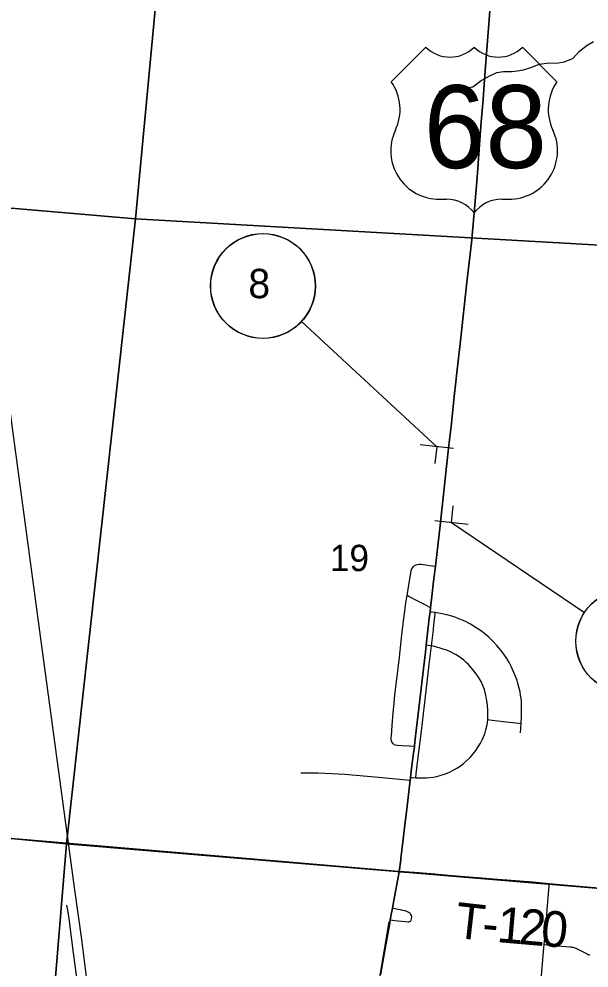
# Model space of a CAD drawing. Extents: x 0 to 1067, y 0 to 440.
# Drawn here: x 348.6 to 403.1, y 167.1 to 257.7 of the extents above; entities that cross this region are included whole.
import ezdxf

# ---------------------------------------------------------------- set-up
doc = ezdxf.new("R2010")
doc.units = 0
for name, color, linetype in [('Default', 7, 'Continuous'), ('GM_X_City_Street', 7, 'Continuous'), ('GM_X_Minor_River', 7, 'Continuous'), ('GM_X_Rail_Line', 7, 'Continuous'), ('GM_X_Section', 7, 'Continuous'), ('GM_X_Section_Text', 7, 'Continuous'), ('GM_X_Township_Road', 7, 'Continuous'), ('GM_X_Township_Road_Text', 7, 'Continuous'), ('GM_X_US_Location', 7, 'Continuous'), ('GM_X_US_Route', 7, 'Continuous'), ('GM_X_US_Shield', 7, 'Continuous'), ('SH_Masking', 7, 'Continuous'), ('SH_Text', 7, 'Continuous'), ('SN_P_Signs', 7, 'Continuous')]:
    doc.layers.add(name, color=color, linetype=linetype)

msp = doc.modelspace()

# ---------------------------------------------------------------- linework, layer by layer
at = {"layer": 'Default'}
for points in [[(393.856, 261.76), (393.51, 257.224), (393.195, 253.134), (393.102, 251.832), (393.008, 250.532), (393.003, 250.42), (392.968, 250.011), (392.974, 249.974), (392.778, 247.857), (392.611, 245.7), (392.389, 242.539), (392.108, 239.158), (391.856, 236.32)], [(391.856, 236.32), (391.415, 232.566), (390.802, 226.968), (390.464, 223.929), (390.367, 223.04), (390.215, 221.651)], [(390.215, 221.651), (389.898, 218.79), (389.704, 217.012), (389.451, 214.677), (389.053, 211.121), (388.83, 209.046), (388.589, 206.861), (388.553, 206.565)], [(388.553, 206.565), (388.413, 205.442), (388.236, 204.013), (388.073, 202.568), (387.943, 201.472), (387.898, 201.091), (387.827, 200.496), (387.535, 197.918), (387.458, 197.236), (387.267, 195.645), (386.761, 191.351), (386.451, 188.685), (386.396, 188.242), (386.263, 187.169), (386.092, 185.838), (386.029, 185.281), (385.999, 185.013), (385.686, 182.246), (385.503, 180.766), (385.305, 179.101), (385.115, 177.593)], [(385.115, 177.593), (385.092, 177.412), (384.944, 176.287), (384.792, 175.404), (384.447, 173.541), (384.308, 172.792), (384.227, 172.359), (384.102, 171.684), (384.013, 171.201), (383.538, 168.597), (383.153, 166.431)]]:
    msp.add_lwpolyline(points, dxfattribs=at)
at = {"layer": 'GM_X_City_Street'}
for points in [[(386.396, 188.242), (385.904, 188.261), (385.243, 188.299), (384.792, 188.335), (384.607, 188.367), (384.501, 188.401), (384.423, 188.444), (384.362, 188.491), (384.297, 188.576), (384.236, 188.693), (384.198, 188.828), (384.189, 188.988), (384.194, 189.114), (384.203, 189.26), (384.283, 190.23), (384.39, 191.448), (384.471, 192.367), (384.548, 193.184), (384.682, 194.408), (384.978, 196.778), (385.204, 198.892), (385.516, 201.485), (385.62, 202.149), (385.71, 202.643), (386.056, 204.799), (386.105, 205.017), (386.17, 205.192), (386.243, 205.322), (386.311, 205.411), (386.425, 205.505), (386.558, 205.571), (386.701, 205.613), (386.849, 205.632), (387.036, 205.629), (387.481, 205.578), (387.85, 205.524), (388.413, 205.442)], [(387.943, 201.472), (387.491, 201.715), (386.744, 202.116), (385.876, 202.559), (385.71, 202.643)], [(396.546, 189.549), (396.606, 190.42), (396.64, 191.15), (396.635, 192.031), (396.615, 192.499), (396.588, 192.836), (396.55, 193.124), (396.488, 193.456), (396.387, 193.894), (396.292, 194.236), (396.205, 194.525), (396.09, 194.861), (395.908, 195.314), (395.655, 195.857), (395.448, 196.257), (395.216, 196.644), (394.941, 197.046), (394.624, 197.464), (394.288, 197.868), (393.93, 198.252), (393.501, 198.671), (393.131, 198.989), (392.713, 199.307), (392.215, 199.642), (391.763, 199.908), (391.33, 200.134), (390.991, 200.287), (390.654, 200.429), (390.351, 200.552), (389.972, 200.672), (389.502, 200.804), (389.063, 200.902), (388.397, 201.016), (388.04, 201.069), (387.898, 201.091)], [(386.545, 185.249), (386.585, 185.617), (386.759, 187.212), (387.068, 189.693), (387.357, 192.176), (387.519, 193.547), (387.822, 196.067), (388.036, 197.829), (388.132, 198.623), (388.212, 199.365), (388.272, 199.883), (388.38, 200.858), (388.397, 201.016)], [(386.029, 185.281), (386.222, 185.269), (386.545, 185.249), (387.201, 185.231), (387.546, 185.243), (387.879, 185.269), (388.183, 185.309), (388.552, 185.384), (388.945, 185.486), (389.365, 185.63), (389.743, 185.78), (390.103, 185.967), (390.521, 186.207), (390.766, 186.369), (391.116, 186.64), (391.424, 186.907), (391.723, 187.198), (392.006, 187.525), (392.254, 187.846), (392.502, 188.214), (392.71, 188.563), (392.863, 188.858), (393, 189.152), (393.116, 189.459), (393.23, 189.816), (393.316, 190.191), (393.371, 190.493), (393.409, 190.826), (393.431, 191.126), (393.429, 191.44), (393.426, 191.747), (393.397, 192.105), (393.36, 192.433), (393.301, 192.76), (393.237, 193.121), (393.169, 193.369), (393.088, 193.688), (392.952, 194.074), (392.771, 194.453), (392.611, 194.71), (392.464, 194.939), (392.285, 195.207), (392.119, 195.424), (391.932, 195.656), (391.75, 195.848), (391.557, 196.05), (391.338, 196.262), (391.11, 196.471), (390.854, 196.663), (390.637, 196.816), (390.395, 196.97), (390.19, 197.085), (389.986, 197.199), (389.716, 197.324), (389.465, 197.417), (389.16, 197.526), (388.873, 197.622), (388.544, 197.715), (388.188, 197.802), (388.036, 197.829), (387.754, 197.879), (387.535, 197.918)], [(393.409, 190.826), (393.839, 190.766), (394.904, 190.629), (396.374, 190.449), (396.606, 190.42)], [(375.562, 185.721), (377.203, 185.738), (379.774, 185.586), (382.989, 185.299), (385.661, 185.045), (385.999, 185.013)], [(384.944, 176.287), (386.416, 176.181), (388.353, 176.018), (389.658, 175.908), (390.816, 175.81)], [(397.42, 154.116), (397.459, 154.413), (397.5, 154.855), (397.534, 155.438), (397.554, 155.842), (397.579, 156.174), (397.603, 156.432), (397.632, 156.727), (397.653, 156.911), (397.728, 157.46), (397.779, 157.864), (397.797, 158.049), (397.86, 158.829), (397.973, 160.09), (398.165, 162.1), (398.341, 163.948), (398.511, 166.102), (398.535, 166.376), (398.766, 169.034), (398.795, 169.336), (399.007, 171.556), (399.088, 172.671), (399.285, 174.937), (399.299, 175.099)], [(354.187, 165.932), (354.03, 167.113), (353.838, 168.556), (353.539, 171.037), (353.429, 171.849), (353.278, 172.767), (353.216, 173.096)], [(384.102, 171.684), (384.529, 171.643), (384.837, 171.611), (385.169, 171.57), (385.514, 171.53), (385.802, 171.505), (385.877, 171.505), (385.95, 171.521), (386.015, 171.555), (386.067, 171.607), (386.102, 171.673), (386.131, 171.781), (386.15, 171.968), (386.148, 172.042), (386.128, 172.114), (386.077, 172.214), (386.033, 172.274), (385.978, 172.323), (385.863, 172.401), (385.751, 172.454), (385.614, 172.512), (385.523, 172.537), (385.441, 172.56), (385.288, 172.595), (385.069, 172.646), (384.856, 172.687), (384.379, 172.778), (384.308, 172.792)], [(398.795, 169.336), (399.697, 169.253), (401.253, 169.114), (401.341, 169.106), (401.437, 169.098), (401.539, 169.084), (401.636, 169.062), (401.721, 169.034), (401.818, 168.995), (401.936, 168.94), (402.828, 168.47), (402.908, 168.433), (402.994, 168.4), (403.076, 168.372), (403.166, 168.345)]]:
    msp.add_lwpolyline(points, dxfattribs=at)
at = {"layer": 'GM_X_Minor_River'}
msp.add_lwpolyline([(388.761, 250.764), (389.517, 251.073), (390.159, 251.315), (390.728, 251.262), (391.363, 251.116), (391.979, 251.199), (392.785, 251.803), (393.612, 252.248), (394.277, 252.558), (394.916, 252.663), (395.668, 252.653), (396.238, 252.737), (396.832, 252.82), (397.633, 253.06), (398.32, 253.369), (399.256, 253.493), (399.985, 253.461), (400.715, 253.587), (401.54, 253.895), (402.165, 254.616), (402.902, 255.176), (403.522, 255.509)], dxfattribs=at)
at = {"layer": 'GM_X_Rail_Line'}
for points in [[(355.264, 164.735), (354.629, 169.803), (353.945, 174.782), (350.638, 199.229), (347.488, 222.673)], [(376.58, 131.044), (378.327, 140.014), (382.376, 161.87), (384, 171.502)]]:
    msp.add_lwpolyline(points, dxfattribs=at)
at = {"layer": 'GM_X_Section'}
for points in [[(302.416, 305.207), (365.534, 299.905), (359.758, 238.612), (297.822, 243.897)], [(365.534, 299.905), (426.843, 293.811), (420.938, 235.125), (359.758, 238.612)], [(359.758, 238.612), (353.183, 178.942), (293.305, 184.745), (297.822, 243.897)], [(359.758, 238.612), (420.938, 235.125), (415.565, 173.729), (353.183, 178.942)], [(293.305, 184.745), (353.183, 178.942), (348.264, 119.585), (289.359, 125.481)], [(353.183, 178.942), (415.565, 173.729), (410.18, 114.397), (348.264, 119.585)]]:
    msp.add_lwpolyline(points, close=True, dxfattribs=at)
at = {"layer": 'GM_X_Township_Road'}
for points in [[(316.24, 182.141), (353.133, 179.014), (384.931, 176.319), (386.402, 176.213), (388.34, 176.05), (389.645, 175.94), (390.802, 175.842), (392.83, 175.671), (393.944, 175.573), (395.655, 175.444), (397.701, 175.278), (399.285, 175.132), (399.669, 175.098), (400.336, 175.046), (407.692, 174.387)], [(407.692, 174.387), (400.336, 175.046), (399.669, 175.098), (399.285, 175.132), (397.701, 175.278), (395.655, 175.444), (393.944, 175.573), (392.83, 175.671), (390.802, 175.842), (389.645, 175.94), (388.34, 176.05), (386.402, 176.213), (384.931, 176.319), (353.133, 179.014), (316.24, 182.141)], [(390.816, 175.81), (392.844, 175.638), (393.958, 175.541), (395.669, 175.411), (397.714, 175.245), (399.299, 175.099)], [(399.299, 175.099), (399.683, 175.066), (400.35, 175.014), (400.53, 174.998)], [(400.53, 174.998), (407.705, 174.354), (411.047, 174.056), (412.012, 173.973), (412.903, 173.92), (412.975, 173.917), (413.2, 173.908), (413.46, 173.904), (413.757, 173.909), (414.504, 173.932), (415.854, 173.952)]]:
    msp.add_lwpolyline(points, dxfattribs=at)
at = {"layer": 'GM_X_US_Route'}
for points in [[(391.856, 236.32), (392.108, 239.158), (392.389, 242.539), (392.611, 245.7), (392.778, 247.857), (392.974, 249.974), (392.968, 250.011), (393.003, 250.42), (393.008, 250.532), (393.102, 251.832), (393.195, 253.134), (393.51, 257.224), (393.856, 261.76)], [(390.215, 221.651), (390.367, 223.04), (390.464, 223.929), (390.802, 226.968), (391.415, 232.566), (391.856, 236.32)], [(388.553, 206.565), (388.589, 206.861), (388.83, 209.046), (389.053, 211.121), (389.451, 214.677), (389.704, 217.012), (389.898, 218.79), (390.215, 221.651)], [(385.115, 177.593), (385.305, 179.101), (385.503, 180.766), (385.686, 182.246), (385.999, 185.013), (386.029, 185.281), (386.092, 185.838), (386.263, 187.169), (386.396, 188.242), (386.451, 188.685), (386.761, 191.351), (387.267, 195.645), (387.458, 197.236), (387.535, 197.918), (387.827, 200.496), (387.898, 201.091), (387.943, 201.472), (388.073, 202.568), (388.236, 204.013), (388.413, 205.442), (388.553, 206.565)], [(383.153, 166.431), (383.538, 168.597), (384.013, 171.201), (384.102, 171.684), (384.227, 172.359), (384.308, 172.792), (384.447, 173.541), (384.792, 175.404), (384.944, 176.287), (385.092, 177.412), (385.115, 177.593)]]:
    msp.add_lwpolyline(points, dxfattribs=at)
at = {"layer": 'GM_X_US_Shield'}
for p, q in [((387.494, 254.978), (384.198, 251.682)), ((400.018, 251.682), (396.722, 254.978)), ((388.812, 240.476), (389.471, 240.476)), ((394.745, 240.476), (395.404, 240.476))]:
    msp.add_line(p, q, dxfattribs=at)
for centre, radius, start, end in [((389.801, 257.332), 3.296, 225.573, 314.427), ((394.415, 257.332), 3.296, 225.573, 314.427), ((380.418, 249.036), 4.614, 334.54712, 35.00093), ((403.798, 249.036), 4.614, 144.99907, 205.45288), ((388.76, 245.09), 4.614, 154.83192, 270.63826), ((395.455, 245.09), 4.614, 269.36174, 25.16808), ((389.471, 237.18), 3.296, 36.8699, 90), ((394.745, 237.18), 3.296, 90, 143.1301)]:
    msp.add_arc(centre, radius, start, end, dxfattribs=at)
at = {"layer": 'SH_Masking'}
for centre in [(371.948, 232.184), (406.834, 198.284)]:
    msp.add_circle(centre, 5, dxfattribs=at)
at = {"layer": 'SH_Text'}
for p, q in [((388.539, 216.852), (375.62, 228.79)), ((389.944, 209.612), (402.661, 201.038))]:
    msp.add_line(p, q, dxfattribs=at)
for centre in [(371.929, 232.192), (406.815, 198.292)]:
    msp.add_circle(centre, 5, dxfattribs=at)
at = {"layer": 'SN_P_Signs'}
for p, q in [((390.129, 216.678), (386.948, 217.026)), ((388.539, 216.852), (388.364, 215.261)), ((389.944, 209.612), (390.118, 211.203)), ((391.534, 209.438), (388.353, 209.787))]:
    msp.add_line(p, q, dxfattribs=at)

# ---------------------------------------------------------------- texts
at = {"layer": 'GM_X_Section_Text'}
msp.add_text('19', height=2.5114, rotation=0.00001, dxfattribs=at).set_placement((378.329, 204.976))
at = {"layer": 'GM_X_Township_Road_Text'}
for s, rotation, p in [('T', 353.54528, (390.173, 170.004)), ('1', 355.0419, (394.198, 169.58)), ('2', 355.19558, (396.3, 169.397)), ('0', 355.22922, (398.394, 169.222)), ('-', 354.75544, (392.785, 169.71))]:
    msp.add_text(s, height=3.409, rotation=rotation, dxfattribs=at).set_placement(p)
at = {"layer": 'GM_X_US_Location'}
for s, p in [('0', (392.103, 247.335)), ('/', (392.105, 247.335))]:
    msp.add_text(s, height=0.0114, dxfattribs=at).set_placement(p)
msp.add_text('68', height=0.0114, rotation=0.00001, dxfattribs=at).set_placement((389.758, 244.983))
at = {"layer": 'GM_X_US_Shield'}
msp.add_text('68', height=7.9102, dxfattribs=at).set_placement((387.295, 243.443))
at = {"layer": 'SH_Text'}
msp.add_text('8', height=2.8, rotation=360, dxfattribs=at).set_placement((370.545, 231.024))

doc.saveas('drawing.dxf')
